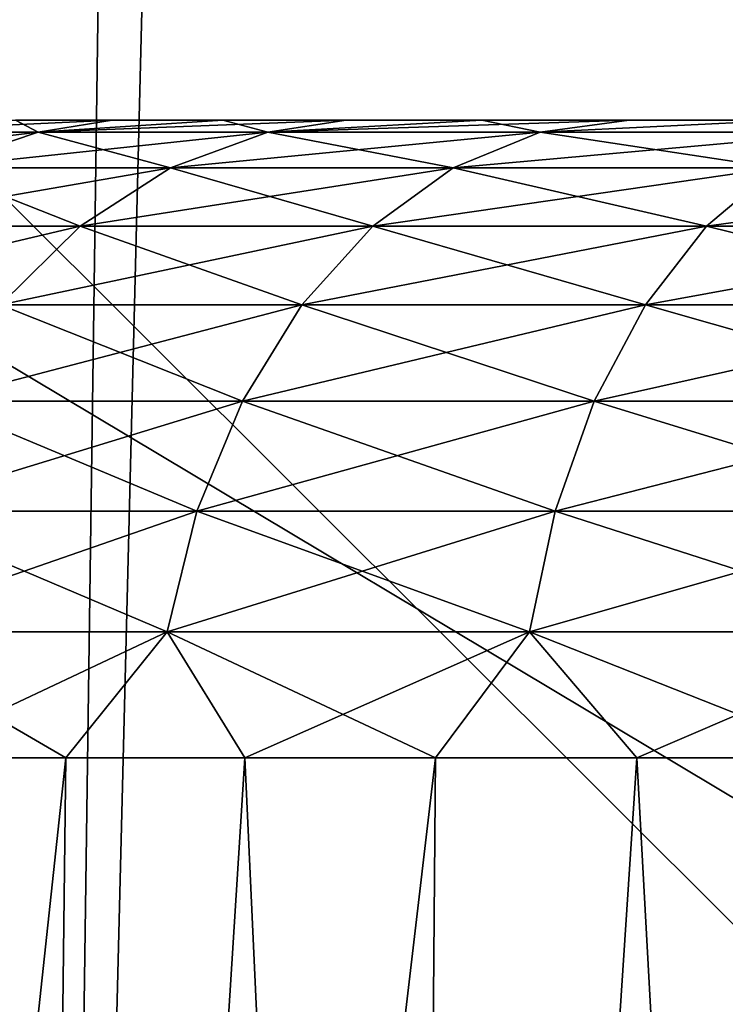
# Model space of a CAD drawing. Header units: millimetres. Extents: x -110 to 110, y 0 to 80.
# Tile 318 of 439: x 92.956 to 93.48, y 11.443 to 12.175. Entities that reach past the tile are written whole.
import ezdxf

# ---------------------------------------------------------------- set-up
doc = ezdxf.new("R2010")
doc.units = ezdxf.units.MM
doc.header["$LTSCALE"] = 59.460957
for name, color, linetype in [('13', 7, 'CONTINUOUS'), ('23', 7, 'CONTINUOUS'), ('27', 7, 'CONTINUOUS'), ('368', 7, 'CONTINUOUS'), ('369', 7, 'CONTINUOUS'), ('372', 7, 'CONTINUOUS'), ('373', 7, 'CONTINUOUS'), ('374', 7, 'CONTINUOUS'), ('378', 7, 'CONTINUOUS'), ('379', 7, 'CONTINUOUS'), ('383', 7, 'CONTINUOUS'), ('384', 7, 'CONTINUOUS'), ('4', 7, 'CONTINUOUS'), ('6', 7, 'CONTINUOUS'), ('7', 7, 'CONTINUOUS')]:
    doc.layers.add(name, color=color, linetype=linetype)

msp = doc.modelspace()

# ---------------------------------------------------------------- linework, layer by layer
at = {"layer": '13', "color": 7, "linetype": 'CONTINUOUS'}
for points in [[(93.82453, 21.13098, 52.32936), (105, 0, 52.6982), (89.48597, 16.8675, 52.40378), (93.82453, 21.13098, 52.32936)], [(89.48597, 16.8675, 52.40378), (105, 0, 52.6982), (88.76157, 16.22166, 52.41505), (89.48597, 16.8675, 52.40378)], [(88.76157, 16.22166, 52.41505), (105, 0, 52.6982), (87.97799, 15.64908, 52.42505), (88.76157, 16.22166, 52.41505)], [(87.97799, 15.64908, 52.42505), (105, 0, 52.6982), (87.1426, 15.15517, 52.43367), (87.97799, 15.64908, 52.42505)], [(87.1426, 15.15517, 52.43367), (105, 0, 52.6982), (86.26328, 14.74456, 52.44084), (87.1426, 15.15517, 52.43367)], [(86.26328, 14.74456, 52.44084), (105, 0, 52.6982), (85.34831, 14.42112, 52.44648), (86.26328, 14.74456, 52.44084)], [(85.34831, 14.42112, 52.44648), (105, 0, 52.6982), (84.40631, 14.1879, 52.45055), (85.34831, 14.42112, 52.44648)], [(84.40631, 14.1879, 52.45055), (105, 0, 52.6982), (83.44615, 14.04709, 52.45301), (84.40631, 14.1879, 52.45055)], [(105, 0, 52.6982), (-105, 0, 52.6982), (83.44615, 14.04709, 52.45301), (105, 0, 52.6982)]]:
    msp.add_3dface(points, dxfattribs=at)
at = {"layer": '23', "color": 7, "linetype": 'CONTINUOUS'}
for points in [[(91.71156, 9.29476, -46.13577), (92.97436, 9.29476, -45.62263), (92.53909, 37, -45.28779), (91.71156, 9.29476, -46.13577)], [(92.53909, 37, -45.28779), (92.97436, 9.29476, -45.62263), (93.66814, 37, -44.73599), (92.53909, 37, -45.28779)], [(92.97436, 9.29476, -45.62263), (94.18733, 9.29476, -45.00078), (93.66814, 37, -44.73599), (92.97436, 9.29476, -45.62263)]]:
    msp.add_3dface(points, dxfattribs=at)
at = {"layer": '27', "color": 7, "linetype": 'CONTINUOUS'}
for points in [[(91.71156, 9.29476, 46.13577), (92.17263, 37, 45.44256), (92.97436, 9.29476, 45.62263), (91.71156, 9.29476, 46.13577)], [(92.17263, 37, 45.44256), (93.35525, 37, 44.90072), (92.97436, 9.29476, 45.62263), (92.17263, 37, 45.44256)], [(92.97436, 9.29476, 45.62263), (93.35525, 37, 44.90072), (94.18733, 9.29476, 45.00078), (92.97436, 9.29476, 45.62263)], [(93.35525, 37, 44.90072), (94.48666, 37, 44.2588), (94.18733, 9.29476, 45.00078), (93.35525, 37, 44.90072)]]:
    msp.add_3dface(points, dxfattribs=at)
at = {"layer": '368', "color": 7, "linetype": 'CONTINUOUS'}
for points in [[(93.02472, 12.1, 33.92153), (92.95281, 12.1, 34.06519), (93.02472, 12.1, 36.07847), (93.02472, 12.1, 33.92153)], [(93.02472, 12.1, 36.07847), (92.95281, 12.1, 34.06519), (92.95282, 12.1, 35.93481), (93.02472, 12.1, 36.07847)], [(93.02472, 12.1, -36.07847), (92.95281, 12.1, -35.93481), (93.02472, 12.1, -33.92153), (93.02472, 12.1, -36.07847)], [(93.02472, 12.1, -33.92153), (92.95281, 12.1, -35.93481), (92.95282, 12.1, -34.06519), (93.02472, 12.1, -33.92153)], [(93.10669, 12.1, 33.78336), (93.02472, 12.1, 33.92153), (93.10669, 12.1, 36.21664), (93.10669, 12.1, 33.78336)], [(93.10669, 12.1, 36.21664), (93.02472, 12.1, 33.92153), (93.02472, 12.1, 36.07847), (93.10669, 12.1, 36.21664)], [(93.10669, 12.1, -36.21664), (93.02472, 12.1, -36.07847), (93.10669, 12.1, -33.78336), (93.10669, 12.1, -36.21664)], [(93.10669, 12.1, -33.78336), (93.02472, 12.1, -36.07847), (93.02472, 12.1, -33.92153), (93.10669, 12.1, -33.78336)], [(93.19832, 12.1, 33.65138), (93.10669, 12.1, 33.78336), (93.19832, 12.1, 36.34862), (93.19832, 12.1, 33.65138)], [(93.19832, 12.1, 36.34862), (93.10669, 12.1, 33.78336), (93.10669, 12.1, 36.21664), (93.19832, 12.1, 36.34862)], [(93.19832, 12.1, -33.65138), (93.10669, 12.1, -36.21664), (93.10669, 12.1, -33.78336), (93.19832, 12.1, -33.65138)], [(93.19832, 12.1, -36.34862), (93.10669, 12.1, -36.21664), (93.19832, 12.1, -33.65138), (93.19832, 12.1, -36.34862)], [(93.29912, 12.1, 33.52629), (93.19832, 12.1, 33.65138), (93.29912, 12.1, 36.47371), (93.29912, 12.1, 33.52629)], [(93.29912, 12.1, 36.47371), (93.19832, 12.1, 33.65138), (93.19832, 12.1, 36.34862), (93.29912, 12.1, 36.47371)], [(93.29912, 12.1, -33.52629), (93.19832, 12.1, -36.34862), (93.19832, 12.1, -33.65138), (93.29912, 12.1, -33.52629)], [(93.29912, 12.1, -36.47371), (93.19832, 12.1, -36.34862), (93.29912, 12.1, -33.52629), (93.29912, 12.1, -36.47371)], [(93.40859, 12.1, 33.4087), (93.29912, 12.1, 33.52629), (93.40859, 12.1, 36.5913), (93.40859, 12.1, 33.4087)], [(93.40859, 12.1, 36.5913), (93.29912, 12.1, 33.52629), (93.29912, 12.1, 36.47371), (93.40859, 12.1, 36.5913)], [(93.40859, 12.1, -33.4087), (93.29912, 12.1, -36.47371), (93.29912, 12.1, -33.52629), (93.40859, 12.1, -33.4087)], [(93.40859, 12.1, -36.5913), (93.29912, 12.1, -36.47371), (93.40859, 12.1, -33.4087), (93.40859, 12.1, -36.5913)], [(93.52617, 12.1, 33.29922), (93.40859, 12.1, 33.4087), (93.52617, 12.1, 36.70078), (93.52617, 12.1, 33.29922)], [(93.52617, 12.1, 36.70078), (93.40859, 12.1, 33.4087), (93.40859, 12.1, 36.5913), (93.52617, 12.1, 36.70078)], [(93.52617, 12.1, -33.29922), (93.40859, 12.1, -36.5913), (93.40859, 12.1, -33.4087), (93.52617, 12.1, -33.29922)], [(93.52617, 12.1, -36.70078), (93.40859, 12.1, -36.5913), (93.52617, 12.1, -33.29922), (93.52617, 12.1, -36.70078)]]:
    msp.add_3dface(points, dxfattribs=at)
at = {"layer": '369', "color": 7, "linetype": 'CONTINUOUS'}
for points in [[(92.71021, 9.02383, 33.24298), (92.99032, 11.62617, 33.12309), (92.95914, 9.02383, 32.95914), (92.71021, 9.02383, 33.24298)], [(92.86692, 11.62617, 33.26461), (92.99032, 11.62617, 33.12309), (92.71021, 9.02383, 33.24298), (92.86692, 11.62617, 33.26461)], [(92.95914, 9.02383, 32.95914), (93.26461, 11.62617, 32.86692), (93.24298, 9.02383, 32.71021), (92.95914, 9.02383, 32.95914)], [(93.12309, 11.62617, 32.99032), (93.26461, 11.62617, 32.86692), (92.95914, 9.02383, 32.95914), (93.12309, 11.62617, 32.99032)], [(92.99032, 11.62617, 33.12309), (93.12309, 11.62617, 32.99032), (92.95914, 9.02383, 32.95914), (92.99032, 11.62617, 33.12309)], [(93.26461, 11.62617, 32.86692), (93.41423, 11.62617, 32.75347), (93.24298, 9.02383, 32.71021), (93.26461, 11.62617, 32.86692)], [(93.24298, 9.02383, 32.71021), (93.57123, 11.62617, 32.65049), (93.55689, 9.02383, 32.50046), (93.24298, 9.02383, 32.71021)], [(93.41423, 11.62617, 32.75347), (93.57123, 11.62617, 32.65049), (93.24298, 9.02383, 32.71021), (93.41423, 11.62617, 32.75347)]]:
    msp.add_3dface(points, dxfattribs=at)
at = {"layer": '372', "color": 7, "linetype": 'CONTINUOUS'}
for points in [[(92.95914, 9.02383, 37.04086), (92.86692, 11.62617, 36.73539), (92.71021, 9.02383, 36.75702), (92.95914, 9.02383, 37.04086)], [(92.99032, 11.62617, 36.87691), (92.86692, 11.62617, 36.73539), (92.95914, 9.02383, 37.04086), (92.99032, 11.62617, 36.87691)], [(93.24298, 9.02383, 37.28979), (93.12309, 11.62617, 37.00968), (92.95914, 9.02383, 37.04086), (93.24298, 9.02383, 37.28979)], [(93.12309, 11.62617, 37.00968), (92.99032, 11.62617, 36.87691), (92.95914, 9.02383, 37.04086), (93.12309, 11.62617, 37.00968)], [(93.26461, 11.62617, 37.13308), (93.12309, 11.62617, 37.00968), (93.24298, 9.02383, 37.28979), (93.26461, 11.62617, 37.13308)], [(93.55689, 9.02383, 37.49954), (93.41423, 11.62617, 37.24653), (93.24298, 9.02383, 37.28979), (93.55689, 9.02383, 37.49954)], [(93.41423, 11.62617, 37.24653), (93.26461, 11.62617, 37.13308), (93.24298, 9.02383, 37.28979), (93.41423, 11.62617, 37.24653)], [(93.57123, 11.62617, 37.34951), (93.41423, 11.62617, 37.24653), (93.55689, 9.02383, 37.49954), (93.57123, 11.62617, 37.34951)]]:
    msp.add_3dface(points, dxfattribs=at)
at = {"layer": '373', "color": 7, "linetype": 'CONTINUOUS'}
for points in [[(92.95281, 12.1, 34.06519), (93.02472, 12.1, 33.92153), (92.83416, 12.09113, 34.10288), (92.95281, 12.1, 34.06519)], [(92.83416, 12.09113, 34.10288), (93.02472, 12.1, 33.92153), (92.96978, 12.09113, 33.82785), (92.83416, 12.09113, 34.10288)], [(92.96978, 12.09113, 33.82785), (93.19832, 12.1, 33.65138), (93.14015, 12.09113, 33.57289), (92.96978, 12.09113, 33.82785)], [(93.02472, 12.1, 33.92153), (93.10669, 12.1, 33.78336), (92.96978, 12.09113, 33.82785), (93.02472, 12.1, 33.92153)], [(93.10669, 12.1, 33.78336), (93.19832, 12.1, 33.65138), (92.96978, 12.09113, 33.82785), (93.10669, 12.1, 33.78336)], [(93.29912, 12.1, 33.52629), (93.40859, 12.1, 33.4087), (93.14015, 12.09113, 33.57289), (93.29912, 12.1, 33.52629)], [(93.14015, 12.09113, 33.57289), (93.40859, 12.1, 33.4087), (93.34234, 12.09113, 33.34234), (93.14015, 12.09113, 33.57289)], [(93.19832, 12.1, 33.65138), (93.29912, 12.1, 33.52629), (93.14015, 12.09113, 33.57289), (93.19832, 12.1, 33.65138)], [(93.40859, 12.1, 33.4087), (93.52617, 12.1, 33.29922), (93.34234, 12.09113, 33.34234), (93.40859, 12.1, 33.4087)], [(93.34234, 12.09113, 33.34234), (93.52617, 12.1, 33.29922), (93.57289, 12.09113, 33.14015), (93.34234, 12.09113, 33.34234)], [(92.75002, 12.06458, 34.06803), (92.96978, 12.09113, 33.82785), (92.89092, 12.06458, 33.78232), (92.75002, 12.06458, 34.06803)], [(92.83416, 12.09113, 34.10288), (92.96978, 12.09113, 33.82785), (92.75002, 12.06458, 34.06803), (92.83416, 12.09113, 34.10288)], [(92.89092, 12.06458, 33.78232), (93.14015, 12.09113, 33.57289), (93.0679, 12.06458, 33.51745), (92.89092, 12.06458, 33.78232)], [(92.96978, 12.09113, 33.82785), (93.14015, 12.09113, 33.57289), (92.89092, 12.06458, 33.78232), (92.96978, 12.09113, 33.82785)], [(93.14015, 12.09113, 33.57289), (93.34234, 12.09113, 33.34234), (93.0679, 12.06458, 33.51745), (93.14015, 12.09113, 33.57289)], [(93.0679, 12.06458, 33.51745), (93.34234, 12.09113, 33.34234), (93.27794, 12.06458, 33.27794), (93.0679, 12.06458, 33.51745)], [(93.34234, 12.09113, 33.34234), (93.57289, 12.09113, 33.14015), (93.27794, 12.06458, 33.27794), (93.34234, 12.09113, 33.34234)], [(93.27794, 12.06458, 33.27794), (93.57289, 12.09113, 33.14015), (93.51745, 12.06458, 33.0679), (93.27794, 12.06458, 33.27794)], [(92.81782, 12.02131, 33.74012), (93.0679, 12.06458, 33.51745), (93.00093, 12.02131, 33.46606), (92.81782, 12.02131, 33.74012)], [(92.89092, 12.06458, 33.78232), (93.0679, 12.06458, 33.51745), (92.81782, 12.02131, 33.74012), (92.89092, 12.06458, 33.78232)], [(93.00093, 12.02131, 33.46606), (93.27794, 12.06458, 33.27794), (93.21826, 12.02131, 33.21826), (93.00093, 12.02131, 33.46606)], [(93.0679, 12.06458, 33.51745), (93.27794, 12.06458, 33.27794), (93.00093, 12.02131, 33.46606), (93.0679, 12.06458, 33.51745)], [(93.27794, 12.06458, 33.27794), (93.51745, 12.06458, 33.0679), (93.21826, 12.02131, 33.21826), (93.27794, 12.06458, 33.27794)], [(93.21826, 12.02131, 33.21826), (93.51745, 12.06458, 33.0679), (93.46606, 12.02131, 33.00093), (93.21826, 12.02131, 33.21826)], [(93.51745, 12.06458, 33.0679), (93.78232, 12.06458, 32.89092), (93.46606, 12.02131, 33.00093), (93.51745, 12.06458, 33.0679)], [(93.46606, 12.02131, 33.00093), (93.78232, 12.06458, 32.89092), (93.74012, 12.02131, 32.81782), (93.46606, 12.02131, 33.00093)], [(92.81782, 12.02131, 33.74012), (93.00093, 12.02131, 33.46606), (92.75311, 11.96288, 33.70276), (92.81782, 12.02131, 33.74012)], [(92.75311, 11.96288, 33.70276), (93.00093, 12.02131, 33.46606), (92.94165, 11.96288, 33.42058), (92.75311, 11.96288, 33.70276)], [(93.00093, 12.02131, 33.46606), (93.21826, 12.02131, 33.21826), (92.94165, 11.96288, 33.42058), (93.00093, 12.02131, 33.46606)], [(92.94165, 11.96288, 33.42058), (93.21826, 12.02131, 33.21826), (93.16542, 11.96288, 33.16542), (92.94165, 11.96288, 33.42058)], [(93.21826, 12.02131, 33.21826), (93.46606, 12.02131, 33.00093), (93.16542, 11.96288, 33.16542), (93.21826, 12.02131, 33.21826)], [(93.16542, 11.96288, 33.16542), (93.46606, 12.02131, 33.00093), (93.42058, 11.96288, 32.94165), (93.16542, 11.96288, 33.16542)], [(93.42058, 11.96288, 32.94165), (93.74012, 12.02131, 32.81782), (93.70276, 11.96288, 32.75311), (93.42058, 11.96288, 32.94165)], [(93.46606, 12.02131, 33.00093), (93.74012, 12.02131, 32.81782), (93.42058, 11.96288, 32.94165), (93.46606, 12.02131, 33.00093)], [(92.94165, 11.96288, 33.42058), (93.16542, 11.96288, 33.16542), (92.89219, 11.89139, 33.38262), (92.94165, 11.96288, 33.42058)], [(92.89219, 11.89139, 33.38262), (93.16542, 11.96288, 33.16542), (93.12134, 11.89139, 33.12134), (92.89219, 11.89139, 33.38262)], [(93.16542, 11.96288, 33.16542), (93.42058, 11.96288, 32.94165), (93.12134, 11.89139, 33.12134), (93.16542, 11.96288, 33.16542)], [(93.12134, 11.89139, 33.12134), (93.42058, 11.96288, 32.94165), (93.38262, 11.89139, 32.89219), (93.12134, 11.89139, 33.12134)], [(93.42058, 11.96288, 32.94165), (93.70276, 11.96288, 32.75311), (93.38262, 11.89139, 32.89219), (93.42058, 11.96288, 32.94165)], [(93.38262, 11.89139, 32.89219), (93.70276, 11.96288, 32.75311), (93.67158, 11.89139, 32.69912), (93.38262, 11.89139, 32.89219)], [(92.85434, 11.80942, 33.35357), (93.12134, 11.89139, 33.12134), (93.08759, 11.80942, 33.08759), (92.85434, 11.80942, 33.35357)], [(92.89219, 11.89139, 33.38262), (93.12134, 11.89139, 33.12134), (92.85434, 11.80942, 33.35357), (92.89219, 11.89139, 33.38262)], [(93.12134, 11.89139, 33.12134), (93.38262, 11.89139, 32.89219), (93.08759, 11.80942, 33.08759), (93.12134, 11.89139, 33.12134)], [(93.08759, 11.80942, 33.08759), (93.38262, 11.89139, 32.89219), (93.35357, 11.80942, 32.85434), (93.08759, 11.80942, 33.08759)], [(93.38262, 11.89139, 32.89219), (93.67158, 11.89139, 32.69912), (93.35357, 11.80942, 32.85434), (93.38262, 11.89139, 32.89219)], [(93.35357, 11.80942, 32.85434), (93.67158, 11.89139, 32.69912), (93.64773, 11.80942, 32.65779), (93.35357, 11.80942, 32.85434)], [(92.82944, 11.7199, 33.33447), (93.08759, 11.80942, 33.08759), (93.06541, 11.7199, 33.06541), (92.82944, 11.7199, 33.33447)], [(92.85434, 11.80942, 33.35357), (93.08759, 11.80942, 33.08759), (92.82944, 11.7199, 33.33447), (92.85434, 11.80942, 33.35357)], [(93.08759, 11.80942, 33.08759), (93.35357, 11.80942, 32.85434), (93.06541, 11.7199, 33.06541), (93.08759, 11.80942, 33.08759)], [(93.06541, 11.7199, 33.06541), (93.35357, 11.80942, 32.85434), (93.33447, 11.7199, 32.82944), (93.06541, 11.7199, 33.06541)], [(93.35357, 11.80942, 32.85434), (93.64773, 11.80942, 32.65779), (93.33447, 11.7199, 32.82944), (93.35357, 11.80942, 32.85434)], [(93.33447, 11.7199, 32.82944), (93.64773, 11.80942, 32.65779), (93.63204, 11.7199, 32.63062), (93.33447, 11.7199, 32.82944)], [(92.86692, 11.62617, 33.26461), (92.82944, 11.7199, 33.33447), (93.06541, 11.7199, 33.06541), (92.86692, 11.62617, 33.26461)], [(92.99032, 11.62617, 33.12309), (92.86692, 11.62617, 33.26461), (93.06541, 11.7199, 33.06541), (92.99032, 11.62617, 33.12309)], [(93.12309, 11.62617, 32.99032), (92.99032, 11.62617, 33.12309), (93.06541, 11.7199, 33.06541), (93.12309, 11.62617, 32.99032)], [(93.12309, 11.62617, 32.99032), (93.06541, 11.7199, 33.06541), (93.33447, 11.7199, 32.82944), (93.12309, 11.62617, 32.99032)], [(93.26461, 11.62617, 32.86692), (93.12309, 11.62617, 32.99032), (93.33447, 11.7199, 32.82944), (93.26461, 11.62617, 32.86692)], [(93.41423, 11.62617, 32.75347), (93.26461, 11.62617, 32.86692), (93.33447, 11.7199, 32.82944), (93.41423, 11.62617, 32.75347)], [(93.41423, 11.62617, 32.75347), (93.33447, 11.7199, 32.82944), (93.63204, 11.7199, 32.63062), (93.41423, 11.62617, 32.75347)], [(93.57123, 11.62617, 32.65049), (93.41423, 11.62617, 32.75347), (93.63204, 11.7199, 32.63062), (93.57123, 11.62617, 32.65049)]]:
    msp.add_3dface(points, dxfattribs=at)
at = {"layer": '374', "color": 7, "linetype": 'CONTINUOUS'}
for points in [[(92.96978, 12.09113, 36.17215), (92.95282, 12.1, 35.93481), (92.83416, 12.09113, 35.89712), (92.96978, 12.09113, 36.17215)], [(93.02472, 12.1, 36.07847), (92.95282, 12.1, 35.93481), (92.96978, 12.09113, 36.17215), (93.02472, 12.1, 36.07847)], [(93.10669, 12.1, 36.21664), (93.02472, 12.1, 36.07847), (92.96978, 12.09113, 36.17215), (93.10669, 12.1, 36.21664)], [(93.14015, 12.09113, 36.42711), (93.10669, 12.1, 36.21664), (92.96978, 12.09113, 36.17215), (93.14015, 12.09113, 36.42711)], [(93.19832, 12.1, 36.34862), (93.10669, 12.1, 36.21664), (93.14015, 12.09113, 36.42711), (93.19832, 12.1, 36.34862)], [(93.34234, 12.09113, 36.65766), (93.29912, 12.1, 36.47371), (93.14015, 12.09113, 36.42711), (93.34234, 12.09113, 36.65766)], [(93.29912, 12.1, 36.47371), (93.19832, 12.1, 36.34862), (93.14015, 12.09113, 36.42711), (93.29912, 12.1, 36.47371)], [(93.40859, 12.1, 36.5913), (93.29912, 12.1, 36.47371), (93.34234, 12.09113, 36.65766), (93.40859, 12.1, 36.5913)], [(93.52617, 12.1, 36.70078), (93.40859, 12.1, 36.5913), (93.34234, 12.09113, 36.65766), (93.52617, 12.1, 36.70078)], [(93.57289, 12.09113, 36.85985), (93.52617, 12.1, 36.70078), (93.34234, 12.09113, 36.65766), (93.57289, 12.09113, 36.85985)], [(92.96978, 12.09113, 36.17215), (92.83416, 12.09113, 35.89712), (92.89092, 12.06458, 36.21768), (92.96978, 12.09113, 36.17215)], [(93.0679, 12.06458, 36.48255), (92.96978, 12.09113, 36.17215), (92.89092, 12.06458, 36.21768), (93.0679, 12.06458, 36.48255)], [(93.14015, 12.09113, 36.42711), (92.96978, 12.09113, 36.17215), (93.0679, 12.06458, 36.48255), (93.14015, 12.09113, 36.42711)], [(93.27794, 12.06458, 36.72206), (93.14015, 12.09113, 36.42711), (93.0679, 12.06458, 36.48255), (93.27794, 12.06458, 36.72206)], [(93.34234, 12.09113, 36.65766), (93.14015, 12.09113, 36.42711), (93.27794, 12.06458, 36.72206), (93.34234, 12.09113, 36.65766)], [(93.51745, 12.06458, 36.9321), (93.34234, 12.09113, 36.65766), (93.27794, 12.06458, 36.72206), (93.51745, 12.06458, 36.9321)], [(93.57289, 12.09113, 36.85985), (93.34234, 12.09113, 36.65766), (93.51745, 12.06458, 36.9321), (93.57289, 12.09113, 36.85985)], [(93.00093, 12.02131, 36.53394), (92.89092, 12.06458, 36.21768), (92.81782, 12.02131, 36.25988), (93.00093, 12.02131, 36.53394)], [(93.0679, 12.06458, 36.48255), (92.89092, 12.06458, 36.21768), (93.00093, 12.02131, 36.53394), (93.0679, 12.06458, 36.48255)], [(93.21826, 12.02131, 36.78174), (93.0679, 12.06458, 36.48255), (93.00093, 12.02131, 36.53394), (93.21826, 12.02131, 36.78174)], [(93.27794, 12.06458, 36.72206), (93.0679, 12.06458, 36.48255), (93.21826, 12.02131, 36.78174), (93.27794, 12.06458, 36.72206)], [(93.46606, 12.02131, 36.99907), (93.27794, 12.06458, 36.72206), (93.21826, 12.02131, 36.78174), (93.46606, 12.02131, 36.99907)], [(93.51745, 12.06458, 36.9321), (93.27794, 12.06458, 36.72206), (93.46606, 12.02131, 36.99907), (93.51745, 12.06458, 36.9321)], [(93.74012, 12.02131, 37.18218), (93.51745, 12.06458, 36.9321), (93.46606, 12.02131, 36.99907), (93.74012, 12.02131, 37.18218)], [(93.00093, 12.02131, 36.53394), (92.81782, 12.02131, 36.25988), (92.94165, 11.96288, 36.57942), (93.00093, 12.02131, 36.53394)], [(93.16542, 11.96288, 36.83458), (93.00093, 12.02131, 36.53394), (92.94165, 11.96288, 36.57942), (93.16542, 11.96288, 36.83458)], [(93.21826, 12.02131, 36.78174), (93.00093, 12.02131, 36.53394), (93.16542, 11.96288, 36.83458), (93.21826, 12.02131, 36.78174)], [(93.42058, 11.96288, 37.05835), (93.21826, 12.02131, 36.78174), (93.16542, 11.96288, 36.83458), (93.42058, 11.96288, 37.05835)], [(93.46606, 12.02131, 36.99907), (93.21826, 12.02131, 36.78174), (93.42058, 11.96288, 37.05835), (93.46606, 12.02131, 36.99907)], [(93.70276, 11.96288, 37.24689), (93.46606, 12.02131, 36.99907), (93.42058, 11.96288, 37.05835), (93.70276, 11.96288, 37.24689)], [(93.74012, 12.02131, 37.18218), (93.46606, 12.02131, 36.99907), (93.70276, 11.96288, 37.24689), (93.74012, 12.02131, 37.18218)], [(93.12134, 11.89139, 36.87866), (92.94165, 11.96288, 36.57942), (92.89219, 11.89139, 36.61738), (93.12134, 11.89139, 36.87866)], [(93.16542, 11.96288, 36.83458), (92.94165, 11.96288, 36.57942), (93.12134, 11.89139, 36.87866), (93.16542, 11.96288, 36.83458)], [(93.38262, 11.89139, 37.10781), (93.16542, 11.96288, 36.83458), (93.12134, 11.89139, 36.87866), (93.38262, 11.89139, 37.10781)], [(93.42058, 11.96288, 37.05835), (93.16542, 11.96288, 36.83458), (93.38262, 11.89139, 37.10781), (93.42058, 11.96288, 37.05835)], [(93.67158, 11.89139, 37.30088), (93.42058, 11.96288, 37.05835), (93.38262, 11.89139, 37.10781), (93.67158, 11.89139, 37.30088)], [(93.70276, 11.96288, 37.24689), (93.42058, 11.96288, 37.05835), (93.67158, 11.89139, 37.30088), (93.70276, 11.96288, 37.24689)], [(93.08759, 11.80942, 36.91241), (92.89219, 11.89139, 36.61738), (92.85434, 11.80942, 36.64643), (93.08759, 11.80942, 36.91241)], [(93.12134, 11.89139, 36.87866), (92.89219, 11.89139, 36.61738), (93.08759, 11.80942, 36.91241), (93.12134, 11.89139, 36.87866)], [(93.35357, 11.80942, 37.14566), (93.12134, 11.89139, 36.87866), (93.08759, 11.80942, 36.91241), (93.35357, 11.80942, 37.14566)], [(93.38262, 11.89139, 37.10781), (93.12134, 11.89139, 36.87866), (93.35357, 11.80942, 37.14566), (93.38262, 11.89139, 37.10781)], [(93.64773, 11.80942, 37.34221), (93.38262, 11.89139, 37.10781), (93.35357, 11.80942, 37.14566), (93.64773, 11.80942, 37.34221)], [(93.67158, 11.89139, 37.30088), (93.38262, 11.89139, 37.10781), (93.64773, 11.80942, 37.34221), (93.67158, 11.89139, 37.30088)], [(93.06541, 11.7199, 36.93459), (92.85434, 11.80942, 36.64643), (92.82944, 11.7199, 36.66553), (93.06541, 11.7199, 36.93459)], [(93.08759, 11.80942, 36.91241), (92.85434, 11.80942, 36.64643), (93.06541, 11.7199, 36.93459), (93.08759, 11.80942, 36.91241)], [(93.33447, 11.7199, 37.17056), (93.08759, 11.80942, 36.91241), (93.06541, 11.7199, 36.93459), (93.33447, 11.7199, 37.17056)], [(93.35357, 11.80942, 37.14566), (93.08759, 11.80942, 36.91241), (93.33447, 11.7199, 37.17056), (93.35357, 11.80942, 37.14566)], [(93.63204, 11.7199, 37.36938), (93.35357, 11.80942, 37.14566), (93.33447, 11.7199, 37.17056), (93.63204, 11.7199, 37.36938)], [(93.64773, 11.80942, 37.34221), (93.35357, 11.80942, 37.14566), (93.63204, 11.7199, 37.36938), (93.64773, 11.80942, 37.34221)], [(92.99032, 11.62617, 36.87691), (93.06541, 11.7199, 36.93459), (92.82944, 11.7199, 36.66553), (92.99032, 11.62617, 36.87691)], [(92.86692, 11.62617, 36.73539), (92.99032, 11.62617, 36.87691), (92.82944, 11.7199, 36.66553), (92.86692, 11.62617, 36.73539)], [(92.99032, 11.62617, 36.87691), (93.12309, 11.62617, 37.00968), (93.06541, 11.7199, 36.93459), (92.99032, 11.62617, 36.87691)], [(93.26461, 11.62617, 37.13308), (93.33447, 11.7199, 37.17056), (93.06541, 11.7199, 36.93459), (93.26461, 11.62617, 37.13308)], [(93.12309, 11.62617, 37.00968), (93.26461, 11.62617, 37.13308), (93.06541, 11.7199, 36.93459), (93.12309, 11.62617, 37.00968)], [(93.26461, 11.62617, 37.13308), (93.41423, 11.62617, 37.24653), (93.33447, 11.7199, 37.17056), (93.26461, 11.62617, 37.13308)], [(93.57123, 11.62617, 37.34951), (93.63204, 11.7199, 37.36938), (93.33447, 11.7199, 37.17056), (93.57123, 11.62617, 37.34951)], [(93.41423, 11.62617, 37.24653), (93.57123, 11.62617, 37.34951), (93.33447, 11.7199, 37.17056), (93.41423, 11.62617, 37.24653)]]:
    msp.add_3dface(points, dxfattribs=at)
at = {"layer": '378', "color": 7, "linetype": 'CONTINUOUS'}
for points in [[(92.86692, 11.62617, -36.73539), (92.99032, 11.62617, -36.87691), (92.71021, 9.02383, -36.75702), (92.86692, 11.62617, -36.73539)], [(92.71021, 9.02383, -36.75702), (92.99032, 11.62617, -36.87691), (92.95914, 9.02383, -37.04086), (92.71021, 9.02383, -36.75702)], [(92.99032, 11.62617, -36.87691), (93.12309, 11.62617, -37.00968), (92.95914, 9.02383, -37.04086), (92.99032, 11.62617, -36.87691)], [(92.95914, 9.02383, -37.04086), (93.26461, 11.62617, -37.13308), (93.24298, 9.02383, -37.28979), (92.95914, 9.02383, -37.04086)], [(93.12309, 11.62617, -37.00968), (93.26461, 11.62617, -37.13308), (92.95914, 9.02383, -37.04086), (93.12309, 11.62617, -37.00968)], [(93.26461, 11.62617, -37.13308), (93.41423, 11.62617, -37.24653), (93.24298, 9.02383, -37.28979), (93.26461, 11.62617, -37.13308)], [(93.24298, 9.02383, -37.28979), (93.57123, 11.62617, -37.34951), (93.55689, 9.02383, -37.49954), (93.24298, 9.02383, -37.28979)], [(93.41423, 11.62617, -37.24653), (93.57123, 11.62617, -37.34951), (93.24298, 9.02383, -37.28979), (93.41423, 11.62617, -37.24653)]]:
    msp.add_3dface(points, dxfattribs=at)
at = {"layer": '379', "color": 7, "linetype": 'CONTINUOUS'}
for points in [[(92.95914, 9.02383, -32.95914), (92.86692, 11.62617, -33.26461), (92.71021, 9.02383, -33.24298), (92.95914, 9.02383, -32.95914)], [(92.99032, 11.62617, -33.12309), (92.86692, 11.62617, -33.26461), (92.95914, 9.02383, -32.95914), (92.99032, 11.62617, -33.12309)], [(93.12309, 11.62617, -32.99032), (92.99032, 11.62617, -33.12309), (92.95914, 9.02383, -32.95914), (93.12309, 11.62617, -32.99032)], [(93.24298, 9.02383, -32.71021), (93.12309, 11.62617, -32.99032), (92.95914, 9.02383, -32.95914), (93.24298, 9.02383, -32.71021)], [(93.26461, 11.62617, -32.86692), (93.12309, 11.62617, -32.99032), (93.24298, 9.02383, -32.71021), (93.26461, 11.62617, -32.86692)], [(93.41423, 11.62617, -32.75347), (93.26461, 11.62617, -32.86692), (93.24298, 9.02383, -32.71021), (93.41423, 11.62617, -32.75347)], [(93.55689, 9.02383, -32.50046), (93.41423, 11.62617, -32.75347), (93.24298, 9.02383, -32.71021), (93.55689, 9.02383, -32.50046)], [(93.57123, 11.62617, -32.65049), (93.41423, 11.62617, -32.75347), (93.55689, 9.02383, -32.50046), (93.57123, 11.62617, -32.65049)]]:
    msp.add_3dface(points, dxfattribs=at)
at = {"layer": '383', "color": 7, "linetype": 'CONTINUOUS'}
for points in [[(92.95281, 12.1, -35.93481), (93.02472, 12.1, -36.07847), (92.83416, 12.09113, -35.89712), (92.95281, 12.1, -35.93481)], [(92.83416, 12.09113, -35.89712), (93.02472, 12.1, -36.07847), (92.96978, 12.09113, -36.17215), (92.83416, 12.09113, -35.89712)], [(93.02472, 12.1, -36.07847), (93.10669, 12.1, -36.21664), (92.96978, 12.09113, -36.17215), (93.02472, 12.1, -36.07847)], [(93.10669, 12.1, -36.21664), (93.19832, 12.1, -36.34862), (92.96978, 12.09113, -36.17215), (93.10669, 12.1, -36.21664)], [(92.96978, 12.09113, -36.17215), (93.19832, 12.1, -36.34862), (93.14015, 12.09113, -36.42711), (92.96978, 12.09113, -36.17215)], [(93.19832, 12.1, -36.34862), (93.29912, 12.1, -36.47371), (93.14015, 12.09113, -36.42711), (93.19832, 12.1, -36.34862)], [(93.29912, 12.1, -36.47371), (93.40859, 12.1, -36.5913), (93.14015, 12.09113, -36.42711), (93.29912, 12.1, -36.47371)], [(93.14015, 12.09113, -36.42711), (93.40859, 12.1, -36.5913), (93.34234, 12.09113, -36.65766), (93.14015, 12.09113, -36.42711)], [(93.34234, 12.09113, -36.65766), (93.52617, 12.1, -36.70078), (93.57289, 12.09113, -36.85985), (93.34234, 12.09113, -36.65766)], [(93.40859, 12.1, -36.5913), (93.52617, 12.1, -36.70078), (93.34234, 12.09113, -36.65766), (93.40859, 12.1, -36.5913)], [(92.83416, 12.09113, -35.89712), (92.96978, 12.09113, -36.17215), (92.75002, 12.06458, -35.93197), (92.83416, 12.09113, -35.89712)], [(92.75002, 12.06458, -35.93197), (92.96978, 12.09113, -36.17215), (92.89092, 12.06458, -36.21768), (92.75002, 12.06458, -35.93197)], [(92.96978, 12.09113, -36.17215), (93.14015, 12.09113, -36.42711), (92.89092, 12.06458, -36.21768), (92.96978, 12.09113, -36.17215)], [(92.89092, 12.06458, -36.21768), (93.14015, 12.09113, -36.42711), (93.0679, 12.06458, -36.48255), (92.89092, 12.06458, -36.21768)], [(93.0679, 12.06458, -36.48255), (93.34234, 12.09113, -36.65766), (93.27794, 12.06458, -36.72206), (93.0679, 12.06458, -36.48255)], [(93.14015, 12.09113, -36.42711), (93.34234, 12.09113, -36.65766), (93.0679, 12.06458, -36.48255), (93.14015, 12.09113, -36.42711)], [(93.27794, 12.06458, -36.72206), (93.57289, 12.09113, -36.85985), (93.51745, 12.06458, -36.9321), (93.27794, 12.06458, -36.72206)], [(93.34234, 12.09113, -36.65766), (93.57289, 12.09113, -36.85985), (93.27794, 12.06458, -36.72206), (93.34234, 12.09113, -36.65766)], [(92.89092, 12.06458, -36.21768), (93.0679, 12.06458, -36.48255), (92.81782, 12.02131, -36.25988), (92.89092, 12.06458, -36.21768)], [(92.81782, 12.02131, -36.25988), (93.0679, 12.06458, -36.48255), (93.00093, 12.02131, -36.53394), (92.81782, 12.02131, -36.25988)], [(93.0679, 12.06458, -36.48255), (93.27794, 12.06458, -36.72206), (93.00093, 12.02131, -36.53394), (93.0679, 12.06458, -36.48255)], [(93.00093, 12.02131, -36.53394), (93.27794, 12.06458, -36.72206), (93.21826, 12.02131, -36.78174), (93.00093, 12.02131, -36.53394)], [(93.27794, 12.06458, -36.72206), (93.51745, 12.06458, -36.9321), (93.21826, 12.02131, -36.78174), (93.27794, 12.06458, -36.72206)], [(93.21826, 12.02131, -36.78174), (93.51745, 12.06458, -36.9321), (93.46606, 12.02131, -36.99907), (93.21826, 12.02131, -36.78174)], [(93.51745, 12.06458, -36.9321), (93.78232, 12.06458, -37.10908), (93.46606, 12.02131, -36.99907), (93.51745, 12.06458, -36.9321)], [(93.46606, 12.02131, -36.99907), (93.78232, 12.06458, -37.10908), (93.74012, 12.02131, -37.18218), (93.46606, 12.02131, -36.99907)], [(92.81782, 12.02131, -36.25988), (93.00093, 12.02131, -36.53394), (92.75311, 11.96288, -36.29724), (92.81782, 12.02131, -36.25988)], [(92.75311, 11.96288, -36.29724), (93.00093, 12.02131, -36.53394), (92.94165, 11.96288, -36.57942), (92.75311, 11.96288, -36.29724)], [(93.00093, 12.02131, -36.53394), (93.21826, 12.02131, -36.78174), (92.94165, 11.96288, -36.57942), (93.00093, 12.02131, -36.53394)], [(92.94165, 11.96288, -36.57942), (93.21826, 12.02131, -36.78174), (93.16542, 11.96288, -36.83458), (92.94165, 11.96288, -36.57942)], [(93.21826, 12.02131, -36.78174), (93.46606, 12.02131, -36.99907), (93.16542, 11.96288, -36.83458), (93.21826, 12.02131, -36.78174)], [(93.16542, 11.96288, -36.83458), (93.46606, 12.02131, -36.99907), (93.42058, 11.96288, -37.05835), (93.16542, 11.96288, -36.83458)], [(93.42058, 11.96288, -37.05835), (93.74012, 12.02131, -37.18218), (93.70276, 11.96288, -37.24689), (93.42058, 11.96288, -37.05835)], [(93.46606, 12.02131, -36.99907), (93.74012, 12.02131, -37.18218), (93.42058, 11.96288, -37.05835), (93.46606, 12.02131, -36.99907)], [(92.94165, 11.96288, -36.57942), (93.16542, 11.96288, -36.83458), (92.89219, 11.89139, -36.61738), (92.94165, 11.96288, -36.57942)], [(92.89219, 11.89139, -36.61738), (93.16542, 11.96288, -36.83458), (93.12134, 11.89139, -36.87866), (92.89219, 11.89139, -36.61738)], [(93.16542, 11.96288, -36.83458), (93.42058, 11.96288, -37.05835), (93.12134, 11.89139, -36.87866), (93.16542, 11.96288, -36.83458)], [(93.12134, 11.89139, -36.87866), (93.42058, 11.96288, -37.05835), (93.38262, 11.89139, -37.10781), (93.12134, 11.89139, -36.87866)], [(93.42058, 11.96288, -37.05835), (93.70276, 11.96288, -37.24689), (93.38262, 11.89139, -37.10781), (93.42058, 11.96288, -37.05835)], [(93.38262, 11.89139, -37.10781), (93.70276, 11.96288, -37.24689), (93.67158, 11.89139, -37.30088), (93.38262, 11.89139, -37.10781)], [(92.85434, 11.80942, -36.64643), (93.12134, 11.89139, -36.87866), (93.08759, 11.80942, -36.91241), (92.85434, 11.80942, -36.64643)], [(92.89219, 11.89139, -36.61738), (93.12134, 11.89139, -36.87866), (92.85434, 11.80942, -36.64643), (92.89219, 11.89139, -36.61738)], [(93.12134, 11.89139, -36.87866), (93.38262, 11.89139, -37.10781), (93.08759, 11.80942, -36.91241), (93.12134, 11.89139, -36.87866)], [(93.08759, 11.80942, -36.91241), (93.38262, 11.89139, -37.10781), (93.35357, 11.80942, -37.14566), (93.08759, 11.80942, -36.91241)], [(93.35357, 11.80942, -37.14566), (93.67158, 11.89139, -37.30088), (93.64773, 11.80942, -37.34221), (93.35357, 11.80942, -37.14566)], [(93.38262, 11.89139, -37.10781), (93.67158, 11.89139, -37.30088), (93.35357, 11.80942, -37.14566), (93.38262, 11.89139, -37.10781)], [(92.85434, 11.80942, -36.64643), (93.08759, 11.80942, -36.91241), (92.82944, 11.7199, -36.66553), (92.85434, 11.80942, -36.64643)], [(92.82944, 11.7199, -36.66553), (93.08759, 11.80942, -36.91241), (93.06541, 11.7199, -36.93459), (92.82944, 11.7199, -36.66553)], [(93.08759, 11.80942, -36.91241), (93.35357, 11.80942, -37.14566), (93.06541, 11.7199, -36.93459), (93.08759, 11.80942, -36.91241)], [(93.06541, 11.7199, -36.93459), (93.35357, 11.80942, -37.14566), (93.33447, 11.7199, -37.17056), (93.06541, 11.7199, -36.93459)], [(93.33447, 11.7199, -37.17056), (93.64773, 11.80942, -37.34221), (93.63204, 11.7199, -37.36938), (93.33447, 11.7199, -37.17056)], [(93.35357, 11.80942, -37.14566), (93.64773, 11.80942, -37.34221), (93.33447, 11.7199, -37.17056), (93.35357, 11.80942, -37.14566)], [(92.86692, 11.62617, -36.73539), (92.82944, 11.7199, -36.66553), (93.06541, 11.7199, -36.93459), (92.86692, 11.62617, -36.73539)], [(92.99032, 11.62617, -36.87691), (92.86692, 11.62617, -36.73539), (93.06541, 11.7199, -36.93459), (92.99032, 11.62617, -36.87691)], [(93.12309, 11.62617, -37.00968), (92.99032, 11.62617, -36.87691), (93.06541, 11.7199, -36.93459), (93.12309, 11.62617, -37.00968)], [(93.12309, 11.62617, -37.00968), (93.06541, 11.7199, -36.93459), (93.33447, 11.7199, -37.17056), (93.12309, 11.62617, -37.00968)], [(93.26461, 11.62617, -37.13308), (93.12309, 11.62617, -37.00968), (93.33447, 11.7199, -37.17056), (93.26461, 11.62617, -37.13308)], [(93.41423, 11.62617, -37.24653), (93.26461, 11.62617, -37.13308), (93.33447, 11.7199, -37.17056), (93.41423, 11.62617, -37.24653)], [(93.41423, 11.62617, -37.24653), (93.33447, 11.7199, -37.17056), (93.63204, 11.7199, -37.36938), (93.41423, 11.62617, -37.24653)], [(93.57123, 11.62617, -37.34951), (93.41423, 11.62617, -37.24653), (93.63204, 11.7199, -37.36938), (93.57123, 11.62617, -37.34951)]]:
    msp.add_3dface(points, dxfattribs=at)
at = {"layer": '384', "color": 7, "linetype": 'CONTINUOUS'}
for points in [[(92.96978, 12.09113, -33.82785), (92.95282, 12.1, -34.06519), (92.83416, 12.09113, -34.10288), (92.96978, 12.09113, -33.82785)], [(93.02472, 12.1, -33.92153), (92.95282, 12.1, -34.06519), (92.96978, 12.09113, -33.82785), (93.02472, 12.1, -33.92153)], [(93.10669, 12.1, -33.78336), (93.02472, 12.1, -33.92153), (92.96978, 12.09113, -33.82785), (93.10669, 12.1, -33.78336)], [(93.14015, 12.09113, -33.57289), (93.10669, 12.1, -33.78336), (92.96978, 12.09113, -33.82785), (93.14015, 12.09113, -33.57289)], [(93.19832, 12.1, -33.65138), (93.10669, 12.1, -33.78336), (93.14015, 12.09113, -33.57289), (93.19832, 12.1, -33.65138)], [(93.29912, 12.1, -33.52629), (93.19832, 12.1, -33.65138), (93.14015, 12.09113, -33.57289), (93.29912, 12.1, -33.52629)], [(93.34234, 12.09113, -33.34234), (93.29912, 12.1, -33.52629), (93.14015, 12.09113, -33.57289), (93.34234, 12.09113, -33.34234)], [(93.40859, 12.1, -33.4087), (93.29912, 12.1, -33.52629), (93.34234, 12.09113, -33.34234), (93.40859, 12.1, -33.4087)], [(93.52617, 12.1, -33.29922), (93.40859, 12.1, -33.4087), (93.34234, 12.09113, -33.34234), (93.52617, 12.1, -33.29922)], [(93.57289, 12.09113, -33.14015), (93.52617, 12.1, -33.29922), (93.34234, 12.09113, -33.34234), (93.57289, 12.09113, -33.14015)], [(92.96978, 12.09113, -33.82785), (92.83416, 12.09113, -34.10288), (92.89092, 12.06458, -33.78232), (92.96978, 12.09113, -33.82785)], [(93.0679, 12.06458, -33.51745), (92.96978, 12.09113, -33.82785), (92.89092, 12.06458, -33.78232), (93.0679, 12.06458, -33.51745)], [(93.14015, 12.09113, -33.57289), (92.96978, 12.09113, -33.82785), (93.0679, 12.06458, -33.51745), (93.14015, 12.09113, -33.57289)], [(93.27794, 12.06458, -33.27794), (93.14015, 12.09113, -33.57289), (93.0679, 12.06458, -33.51745), (93.27794, 12.06458, -33.27794)], [(93.34234, 12.09113, -33.34234), (93.14015, 12.09113, -33.57289), (93.27794, 12.06458, -33.27794), (93.34234, 12.09113, -33.34234)], [(93.51745, 12.06458, -33.0679), (93.34234, 12.09113, -33.34234), (93.27794, 12.06458, -33.27794), (93.51745, 12.06458, -33.0679)], [(93.57289, 12.09113, -33.14015), (93.34234, 12.09113, -33.34234), (93.51745, 12.06458, -33.0679), (93.57289, 12.09113, -33.14015)], [(93.00093, 12.02131, -33.46606), (92.89092, 12.06458, -33.78232), (92.81782, 12.02131, -33.74012), (93.00093, 12.02131, -33.46606)], [(93.0679, 12.06458, -33.51745), (92.89092, 12.06458, -33.78232), (93.00093, 12.02131, -33.46606), (93.0679, 12.06458, -33.51745)], [(93.21826, 12.02131, -33.21826), (93.0679, 12.06458, -33.51745), (93.00093, 12.02131, -33.46606), (93.21826, 12.02131, -33.21826)], [(93.27794, 12.06458, -33.27794), (93.0679, 12.06458, -33.51745), (93.21826, 12.02131, -33.21826), (93.27794, 12.06458, -33.27794)], [(93.46606, 12.02131, -33.00093), (93.27794, 12.06458, -33.27794), (93.21826, 12.02131, -33.21826), (93.46606, 12.02131, -33.00093)], [(93.51745, 12.06458, -33.0679), (93.27794, 12.06458, -33.27794), (93.46606, 12.02131, -33.00093), (93.51745, 12.06458, -33.0679)], [(93.74012, 12.02131, -32.81782), (93.51745, 12.06458, -33.0679), (93.46606, 12.02131, -33.00093), (93.74012, 12.02131, -32.81782)], [(93.00093, 12.02131, -33.46606), (92.81782, 12.02131, -33.74012), (92.94165, 11.96288, -33.42058), (93.00093, 12.02131, -33.46606)], [(93.16542, 11.96288, -33.16542), (93.00093, 12.02131, -33.46606), (92.94165, 11.96288, -33.42058), (93.16542, 11.96288, -33.16542)], [(93.21826, 12.02131, -33.21826), (93.00093, 12.02131, -33.46606), (93.16542, 11.96288, -33.16542), (93.21826, 12.02131, -33.21826)], [(93.42058, 11.96288, -32.94165), (93.21826, 12.02131, -33.21826), (93.16542, 11.96288, -33.16542), (93.42058, 11.96288, -32.94165)], [(93.46606, 12.02131, -33.00093), (93.21826, 12.02131, -33.21826), (93.42058, 11.96288, -32.94165), (93.46606, 12.02131, -33.00093)], [(93.70276, 11.96288, -32.75311), (93.46606, 12.02131, -33.00093), (93.42058, 11.96288, -32.94165), (93.70276, 11.96288, -32.75311)], [(93.74012, 12.02131, -32.81782), (93.46606, 12.02131, -33.00093), (93.70276, 11.96288, -32.75311), (93.74012, 12.02131, -32.81782)], [(93.12134, 11.89139, -33.12134), (92.94165, 11.96288, -33.42058), (92.89219, 11.89139, -33.38262), (93.12134, 11.89139, -33.12134)], [(93.16542, 11.96288, -33.16542), (92.94165, 11.96288, -33.42058), (93.12134, 11.89139, -33.12134), (93.16542, 11.96288, -33.16542)], [(93.38262, 11.89139, -32.89219), (93.16542, 11.96288, -33.16542), (93.12134, 11.89139, -33.12134), (93.38262, 11.89139, -32.89219)], [(93.42058, 11.96288, -32.94165), (93.16542, 11.96288, -33.16542), (93.38262, 11.89139, -32.89219), (93.42058, 11.96288, -32.94165)], [(93.67158, 11.89139, -32.69912), (93.42058, 11.96288, -32.94165), (93.38262, 11.89139, -32.89219), (93.67158, 11.89139, -32.69912)], [(93.70276, 11.96288, -32.75311), (93.42058, 11.96288, -32.94165), (93.67158, 11.89139, -32.69912), (93.70276, 11.96288, -32.75311)], [(93.08759, 11.80942, -33.08759), (92.89219, 11.89139, -33.38262), (92.85434, 11.80942, -33.35357), (93.08759, 11.80942, -33.08759)], [(93.12134, 11.89139, -33.12134), (92.89219, 11.89139, -33.38262), (93.08759, 11.80942, -33.08759), (93.12134, 11.89139, -33.12134)], [(93.35357, 11.80942, -32.85434), (93.12134, 11.89139, -33.12134), (93.08759, 11.80942, -33.08759), (93.35357, 11.80942, -32.85434)], [(93.38262, 11.89139, -32.89219), (93.12134, 11.89139, -33.12134), (93.35357, 11.80942, -32.85434), (93.38262, 11.89139, -32.89219)], [(93.64773, 11.80942, -32.65779), (93.38262, 11.89139, -32.89219), (93.35357, 11.80942, -32.85434), (93.64773, 11.80942, -32.65779)], [(93.67158, 11.89139, -32.69912), (93.38262, 11.89139, -32.89219), (93.64773, 11.80942, -32.65779), (93.67158, 11.89139, -32.69912)], [(93.06541, 11.7199, -33.06541), (92.85434, 11.80942, -33.35357), (92.82944, 11.7199, -33.33447), (93.06541, 11.7199, -33.06541)], [(93.08759, 11.80942, -33.08759), (92.85434, 11.80942, -33.35357), (93.06541, 11.7199, -33.06541), (93.08759, 11.80942, -33.08759)], [(93.33447, 11.7199, -32.82944), (93.08759, 11.80942, -33.08759), (93.06541, 11.7199, -33.06541), (93.33447, 11.7199, -32.82944)], [(93.35357, 11.80942, -32.85434), (93.08759, 11.80942, -33.08759), (93.33447, 11.7199, -32.82944), (93.35357, 11.80942, -32.85434)], [(93.63204, 11.7199, -32.63062), (93.35357, 11.80942, -32.85434), (93.33447, 11.7199, -32.82944), (93.63204, 11.7199, -32.63062)], [(93.64773, 11.80942, -32.65779), (93.35357, 11.80942, -32.85434), (93.63204, 11.7199, -32.63062), (93.64773, 11.80942, -32.65779)], [(92.99032, 11.62617, -33.12309), (93.06541, 11.7199, -33.06541), (92.82944, 11.7199, -33.33447), (92.99032, 11.62617, -33.12309)], [(92.86692, 11.62617, -33.26461), (92.99032, 11.62617, -33.12309), (92.82944, 11.7199, -33.33447), (92.86692, 11.62617, -33.26461)], [(92.99032, 11.62617, -33.12309), (93.12309, 11.62617, -32.99032), (93.06541, 11.7199, -33.06541), (92.99032, 11.62617, -33.12309)], [(93.26461, 11.62617, -32.86692), (93.33447, 11.7199, -32.82944), (93.06541, 11.7199, -33.06541), (93.26461, 11.62617, -32.86692)], [(93.12309, 11.62617, -32.99032), (93.26461, 11.62617, -32.86692), (93.06541, 11.7199, -33.06541), (93.12309, 11.62617, -32.99032)], [(93.26461, 11.62617, -32.86692), (93.41423, 11.62617, -32.75347), (93.33447, 11.7199, -32.82944), (93.26461, 11.62617, -32.86692)], [(93.57123, 11.62617, -32.65049), (93.63204, 11.7199, -32.63062), (93.33447, 11.7199, -32.82944), (93.57123, 11.62617, -32.65049)], [(93.41423, 11.62617, -32.75347), (93.57123, 11.62617, -32.65049), (93.33447, 11.7199, -32.82944), (93.41423, 11.62617, -32.75347)]]:
    msp.add_3dface(points, dxfattribs=at)
at = {"layer": '4', "color": 7, "linetype": 'CONTINUOUS'}
for points in [[(93.49373, 21.91569, 55), (92.78896, 21.16112, 55), (105.7, 4.2827, 55), (93.49373, 21.91569, 55)], [(92.78896, 21.16112, 55), (89.7792, 18.20343, 55), (105.7, 4.2827, 55), (92.78896, 21.16112, 55)], [(89.7792, 18.20343, 55), (89.01243, 17.51194, 55), (105.7, 4.2827, 55), (89.7792, 18.20343, 55)], [(89.01243, 17.51194, 55), (88.18246, 16.88388, 55), (105.7, 4.2827, 55), (89.01243, 17.51194, 55)], [(88.18246, 16.88388, 55), (87.30139, 16.32977, 55), (105.7, 4.2827, 55), (88.18246, 16.88388, 55)], [(87.30139, 16.32977, 55), (86.37581, 15.85375, 55), (105.7, 4.2827, 55), (87.30139, 16.32977, 55)], [(86.37581, 15.85375, 55), (85.4126, 15.45935, 55), (105.7, 4.2827, 55), (86.37581, 15.85375, 55)], [(85.4126, 15.45935, 55), (84.41896, 15.14952, 55), (105.7, 4.2827, 55), (85.4126, 15.45935, 55)], [(84.41896, 15.14952, 55), (83.4023, 14.92658, 55), (105.7, 4.2827, 55), (84.41896, 15.14952, 55)], [(83.4023, 14.92658, 55), (82.37019, 14.79218, 55), (105.7, 4.2827, 55), (83.4023, 14.92658, 55)], [(105.7, 4.2827, 55), (-82.36293, 14.79156, 55), (-105.7, 4.2827, 55), (105.7, 4.2827, 55)], [(-81.33137, 14.74733, 55), (-82.36293, 14.79156, 55), (105.7, 4.2827, 55), (-81.33137, 14.74733, 55)], [(82.37019, 14.79218, 55), (81.33137, 14.74733, 55), (105.7, 4.2827, 55), (82.37019, 14.79218, 55)], [(47.40267, 14.74733, 55), (-81.33137, 14.74733, 55), (105.7, 4.2827, 55), (47.40267, 14.74733, 55)], [(55.59733, 14.74733, 55), (47.40267, 14.74733, 55), (105.7, 4.2827, 55), (55.59733, 14.74733, 55)], [(81.33137, 14.74733, 55), (55.59733, 14.74733, 55), (105.7, 4.2827, 55), (81.33137, 14.74733, 55)]]:
    msp.add_3dface(points, dxfattribs=at)
at = {"layer": '6', "color": 7, "linetype": 'CONTINUOUS'}
for points in [[(110, 0, -55), (-110, 0, -55), (110, 80, -55), (110, 0, -55)], [(110, 80, -55), (-110, 0, -55), (-110, 80, -55), (110, 80, -55)]]:
    msp.add_3dface(points, dxfattribs=at)
at = {"layer": '7', "color": 7, "linetype": 'CONTINUOUS'}
for points in [[(89.48597, 16.8675, -52.40378), (105, 0, -52.6982), (93.82453, 21.13098, -52.32936), (89.48597, 16.8675, -52.40378)], [(88.76157, 16.22166, -52.41505), (105, 0, -52.6982), (89.48597, 16.8675, -52.40378), (88.76157, 16.22166, -52.41505)], [(87.97799, 15.64908, -52.42505), (105, 0, -52.6982), (88.76157, 16.22166, -52.41505), (87.97799, 15.64908, -52.42505)], [(87.1426, 15.15517, -52.43367), (105, 0, -52.6982), (87.97799, 15.64908, -52.42505), (87.1426, 15.15517, -52.43367)], [(86.26328, 14.74456, -52.44084), (105, 0, -52.6982), (87.1426, 15.15517, -52.43367), (86.26328, 14.74456, -52.44084)], [(85.34831, 14.42112, -52.44648), (105, 0, -52.6982), (86.26328, 14.74456, -52.44084), (85.34831, 14.42112, -52.44648)], [(84.40631, 14.1879, -52.45055), (105, 0, -52.6982), (85.34831, 14.42112, -52.44648), (84.40631, 14.1879, -52.45055)], [(83.44615, 14.04709, -52.45301), (105, 0, -52.6982), (84.40631, 14.1879, -52.45055), (83.44615, 14.04709, -52.45301)], [(-105, 0, -52.6982), (105, 0, -52.6982), (-83.44615, 14.04709, -52.45301), (-105, 0, -52.6982)], [(-83.44615, 14.04709, -52.45301), (105, 0, -52.6982), (-82.47688, 14, -52.45383), (-83.44615, 14.04709, -52.45301)], [(82.47688, 14, -52.45383), (105, 0, -52.6982), (83.44615, 14.04709, -52.45301), (82.47688, 14, -52.45383)], [(105, 0, -52.6982), (82.47688, 14, -52.45383), (-82.47688, 14, -52.45383), (105, 0, -52.6982)]]:
    msp.add_3dface(points, dxfattribs=at)

doc.saveas('drawing.dxf')
